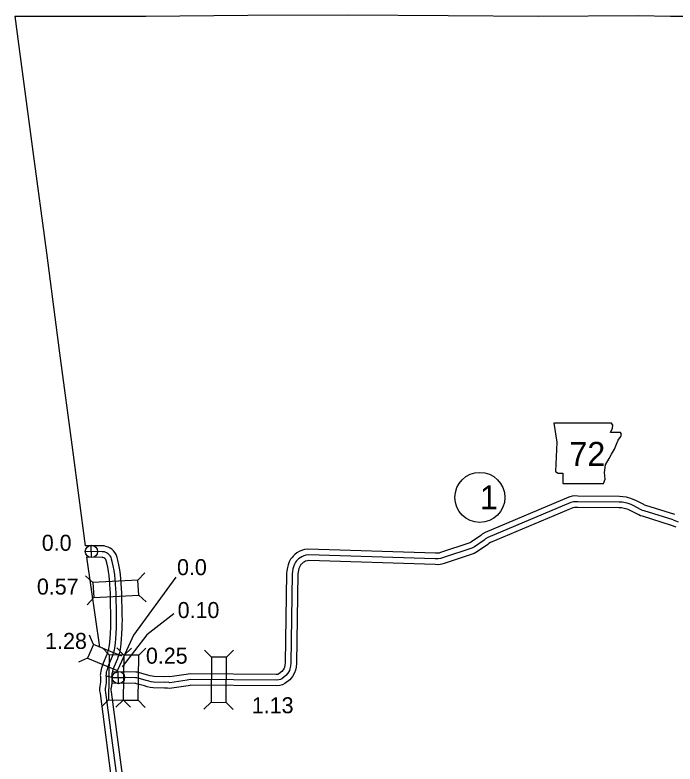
# Model space of a CAD drawing. Extents: x -83719 to 153526, y -11835 to 11446.
# Drawn here: x 4593 to 5173, y 640 to 1298 of the extents above; entities that cross this region are included whole.
import ezdxf

# ---------------------------------------------------------------- set-up
doc = ezdxf.new("R2010")
doc.units = 0
for name, color, linetype in [('Level 1', 7, 'Continuous'), ('Level 10', 7, 'Continuous'), ('Level 11', 7, 'Continuous'), ('Level 20', 7, 'Continuous'), ('Level 21', 7, 'Continuous'), ('Level 25', 7, 'Continuous'), ('Level 26', 7, 'Continuous'), ('Level 27', 7, 'Continuous'), ('Level 58', 7, 'Continuous'), ('Level 59', 7, 'Continuous')]:
    doc.layers.add(name, color=color, linetype=linetype)

msp = doc.modelspace()

# ---------------------------------------------------------------- linework, layer by layer
at = {"layer": 'Level 1'}
for points in [[(4592.57, 1296.72), (4618.6, 1296.58), (4707.68, 1296.79), (4797.1, 1297.56), (4885.06, 1297.71), (4973.31, 1297.35), (5052.63, 1296.71), (5140.42, 1297.23), (5168.78, 1296.64)], [(4592.57, 1296.72), (4596.61, 1265.66), (4608.36, 1177.79), (4620.21, 1088.85), (4631.76, 1000.62), (4642.99, 915.69), (4654.12, 831.45)], [(5168.78, 1296.64), (5226.81, 1296.75), (5260.38, 1297.27)], [(4655.51, 821.38), (4666.91, 742.45)]]:
    msp.add_lwpolyline(points, dxfattribs=at)
at = {"layer": 'Level 10'}
for points in [[(5172.59, 858.89), (5147.05, 866.87), (5145.91, 867.22), (5145.14, 867.57), (5138.17, 871.22), (5135.99, 872.18), (5133.87, 873), (5131.93, 873.58), (5130.01, 874.02), (5126.86, 874.57), (5123.79, 874.82), (5087.35, 875.15), (5084.66, 875.17), (5082.34, 874.98), (5079.45, 874.04), (5005.78, 843.1), (5003.19, 841.52), (5001.95, 840.47), (4993.79, 834.84), (4992.95, 834.33), (4992.32, 834.04), (4966.63, 825.46), (4965.33, 825.02), (4964.16, 824.85), (4962.13, 824.89), (4850.05, 828.59), (4847.07, 828.04), (4844.54, 827.18), (4842.44, 826.32), (4840.42, 825.1), (4838.39, 823.66), (4837.09, 822.37), (4836.05, 821.24), (4834.85, 819.53), (4833.68, 817.35), (4832.66, 814.66), (4831.95, 812.32), (4831.44, 809.47), (4831.3, 807.09), (4830.09, 728.98), (4829.77, 726.45), (4829.39, 724.62), (4829.14, 723.89), (4828.3, 722.47), (4827.07, 720.96), (4824.36, 718.81), (4823.97, 718.6), (4823.47, 718.46), (4821.99, 718.29), (4746.79, 718.91), (4744.73, 718.7), (4743.11, 718.38), (4728.79, 716.22), (4727.63, 716.49), (4723.94, 716.43), (4714.8, 716.67), (4713.04, 716.9), (4711.4, 717.25), (4709.37, 717.88), (4702.08, 719.96), (4700.53, 720.34), (4698.76, 720.5), (4678.51, 720.81)], [(5169.6, 849.34), (5144.08, 857.32), (5142.37, 857.85), (5140.75, 858.58), (5133.84, 862.21), (5132.17, 862.94), (5130.63, 863.54), (5129.38, 863.91), (5128.04, 864.22), (5125.6, 864.64), (5123.34, 864.82), (5087.28, 865.15), (5085.04, 865.16), (5084.31, 865.1), (5082.93, 864.66), (5010.36, 834.18), (5009.07, 833.39), (5008.03, 832.52), (4999.22, 826.44), (4997.66, 825.49), (4996.02, 824.73), (4969.83, 815.99), (4967.66, 815.25), (4964.77, 814.84), (4961.87, 814.89), (4850.81, 818.56), (4849.6, 818.34), (4848.05, 817.81), (4846.95, 817.36), (4845.9, 816.73), (4844.85, 815.98), (4844.29, 815.42), (4843.85, 814.95), (4843.38, 814.28), (4842.8, 813.2), (4842.13, 811.43), (4841.69, 809.97), (4841.39, 808.29), (4841.3, 806.74), (4840.08, 728.27), (4839.64, 724.8), (4839.06, 722.03), (4838.29, 719.7), (4836.52, 716.73), (4834.13, 713.8), (4829.89, 710.44), (4827.74, 709.27), (4825.38, 708.62), (4822.53, 708.28), (4747.26, 708.9), (4746.19, 708.79), (4744.81, 708.53), (4728.41, 706.05), (4726.58, 706.47), (4723.88, 706.43), (4714.05, 706.69), (4711.36, 707.03), (4708.86, 707.57), (4706.51, 708.29), (4699.5, 710.29), (4698.87, 710.45), (4698.24, 710.51), (4677.68, 710.82)], [(5169.41, 849.41), (5173.27, 848.03)], [(4677.7, 716.2), (4677.98, 718.37), (4678.1, 719.54), (4678.26, 720.25), (4678.63, 721.43), (4679.01, 722.79), (4679.82, 725.04), (4682.86, 732.47), (4683.37, 733.78), (4683.72, 734.87), (4684.15, 736.23), (4684.59, 737.72), (4684.89, 738.88), (4685.25, 740.71), (4685.92, 745.37), (4686.18, 749.71), (4686.37, 753.73), (4686.83, 759.33), (4686.88, 762.21), (4686.94, 766.32), (4686.82, 770.48), (4686.74, 773.93), (4686.66, 778.07), (4686.55, 782.16), (4686.5, 786.14), (4686.42, 790.21), (4686.23, 793.82), (4686.01, 798.19), (4685.62, 802.38), (4685.24, 806.29), (4684.8, 810.39), (4683.89, 814.8), (4682.95, 818.74), (4682.34, 821.19), (4681.52, 823.65), (4680.32, 825.5), (4679.07, 827.02), (4677.67, 828.32), (4676.1, 829.32), (4674.58, 830.16), (4672.57, 830.82), (4670.82, 831.24), (4669.16, 831.25), (4654.12, 831.45)], [(4667.78, 717.5), (4668.05, 719.52), (4668.21, 721.15), (4668.6, 722.85), (4669.04, 724.26), (4669.47, 725.83), (4670.48, 728.64), (4673.57, 736.18), (4673.94, 737.14), (4674.2, 737.91), (4674.58, 739.15), (4674.95, 740.38), (4675.13, 741.08), (4675.39, 742.39), (4675.96, 746.39), (4676.2, 750.25), (4676.39, 754.37), (4676.84, 759.83), (4676.88, 762.36), (4676.94, 766.25), (4676.82, 770.22), (4676.74, 773.71), (4676.66, 777.84), (4676.55, 781.96), (4676.5, 785.98), (4676.42, 789.85), (4676.24, 793.31), (4676.04, 797.48), (4675.67, 801.43), (4675.29, 805.26), (4674.91, 808.84), (4674.13, 812.64), (4673.24, 816.38), (4672.73, 818.4), (4672.44, 819.28), (4672.25, 819.57), (4671.78, 820.14), (4671.53, 820.37), (4670.98, 820.72), (4670.56, 820.96), (4669.86, 821.18), (4669.61, 821.24), (4669.07, 821.25), (4655.51, 821.43)]]:
    msp.add_lwpolyline(points, dxfattribs=at)
at = {"layer": 'Level 11'}
for points in [[(4667.74, 716.84), (4667.74, 711.59), (4667.14, 708.24), (4666.91, 706.17), (4666.99, 703.99), (4667.32, 701.79), (4678.97, 613.22)], [(4677.74, 716.85), (4677.74, 710.7), (4677.04, 706.79), (4676.93, 705.8), (4676.96, 704.91), (4677.22, 703.17), (4688.86, 614.74)]]:
    msp.add_lwpolyline(points, dxfattribs=at)
at = {"layer": 'Level 20'}
for p, q in [((4661.13, 799.24), (4654.61, 805.15)), ((4700.68, 801.2), (4706.59, 807.73)), ((4661.79, 786.06), (4655.88, 779.53)), ((4701.34, 788.02), (4707.86, 782.11)), ((4661.45, 744.81), (4658.05, 752.93)), ((4661.45, 744.81), (4656.44, 732.6)), ((4686.43, 734.58), (4661.45, 744.81)), ((4675.39, 735.66), (4669.26, 741.98)), ((4688.17, 735.46), (4682.04, 741.78)), ((4688.59, 735.46), (4694.91, 741.59)), ((4701.37, 735.26), (4707.69, 741.39)), ((4765.19, 733.56), (4759.02, 739.83)), ((4778.39, 733.45), (4784.66, 739.62)), ((4656.44, 732.6), (4648.33, 729.2)), ((4656.44, 732.6), (4681.87, 722.18)), ((4674.79, 696.06), (4668.47, 689.94)), ((4687.57, 695.87), (4681.25, 689.74)), ((4687.99, 695.86), (4694.11, 689.55)), ((4700.77, 695.67), (4706.89, 689.35)), ((4764.86, 693.96), (4758.59, 687.79)), ((4778.06, 693.85), (4784.24, 687.58))]:
    msp.add_line(p, q, dxfattribs=at)
for points in [[(4700.68, 801.2), (4661.13, 799.24), (4661.79, 786.06), (4701.34, 788.02)], [(4687.99, 695.86), (4688.59, 735.46), (4675.39, 735.66), (4674.79, 696.06)], [(4688.17, 735.46), (4687.57, 695.87), (4700.77, 695.67), (4701.37, 735.26)], [(4778.06, 693.85), (4778.39, 733.45), (4765.19, 733.56), (4764.86, 693.96)]]:
    msp.add_lwpolyline(points, close=True, dxfattribs=at)
at = {"layer": 'Level 21'}
msp.add_lwpolyline([(5066.25, 939.28), (5068.79, 922.37), (5067.66, 896.71), (5069.92, 895.3), (5074.15, 895.3), (5074.15, 886.27), (5109.68, 886.27), (5111.37, 889.94), (5110.8, 895.86), (5111.65, 902.63), (5114.75, 907.99), (5116.73, 911.93), (5119.55, 916.16), (5121.24, 920.67), (5122.65, 924.34), (5125.18, 927.44), (5125.75, 929.41), (5124.62, 930.82), (5115.88, 930.82), (5117.85, 934.77), (5118.14, 937.31), (5116.97, 939.26)], close=True, dxfattribs=at)
at = {"layer": 'Level 25'}
for points in [[(4733.9, 803.95), (4696.61, 752.86), (4681.4, 719.6)], [(4732.29, 771.74), (4708.5, 753.27), (4686.76, 724.95)]]:
    msp.add_lwpolyline(points, dxfattribs=at)
at = {"layer": 'Level 26'}
for p, q in [((4659.91, 821.02), (4659.66, 831.87)), ((4654.36, 826.32), (4665.2, 826.57)), ((4683.61, 710.2), (4683.36, 721.04)), ((4678.06, 715.49), (4688.91, 715.74))]:
    msp.add_line(p, q, dxfattribs=at)
for centre in [(4659.78, 826.44), (4683.49, 715.62)]:
    msp.add_circle(centre, 5.43, dxfattribs=at)
at = {"layer": 'Level 27'}
msp.add_circle((5001.19, 873.94), 22, dxfattribs=at)
at = {"layer": 'Level 59'}
for points in [[(5171.1, 854.12), (5145.57, 862.09), (5144.14, 862.53), (5142.94, 863.07), (5136, 866.71), (5134.08, 867.56), (5132.25, 868.27), (5130.65, 868.74), (5129.02, 869.12), (5126.23, 869.6), (5123.57, 869.82), (5087.32, 870.15), (5084.85, 870.17), (5083.32, 870.04), (5081.19, 869.35), (5008.07, 838.64), (5006.13, 837.45), (5004.99, 836.49), (4996.51, 830.64), (4995.31, 829.91), (4994.17, 829.38), (4968.23, 820.72), (4966.5, 820.13), (4964.46, 819.84), (4962, 819.89), (4850.43, 823.58), (4848.33, 823.19), (4846.3, 822.5), (4844.7, 821.84), (4843.16, 820.91), (4841.62, 819.82), (4840.69, 818.89), (4839.95, 818.1), (4839.11, 816.9), (4838.24, 815.27), (4837.4, 813.04), (4836.82, 811.15), (4836.41, 808.88), (4836.3, 806.91), (4835.08, 728.62), (4834.7, 725.62), (4834.23, 723.33), (4833.72, 721.79), (4832.41, 719.6), (4830.6, 717.38), (4827.12, 714.63), (4825.86, 713.93), (4824.42, 713.54), (4822.26, 713.29), (4747.03, 713.9), (4745.46, 713.75), (4743.96, 713.45), (4728.6, 711.14), (4727.11, 711.48), (4723.91, 711.43), (4714.42, 711.68), (4712.2, 711.96), (4710.13, 712.41), (4707.94, 713.09), (4700.79, 715.13), (4699.7, 715.4), (4698.5, 715.51), (4677.79, 715.82), (4676.4, 716.06), (4674.8, 716.6), (4673.84, 716.74), (4672.74, 716.85)], [(5171.1, 854.12), (5175.3, 852.61)], [(4672.74, 716.85), (4673.01, 718.95), (4673.15, 720.35), (4673.43, 721.55), (4673.83, 722.85), (4674.24, 724.31), (4675.15, 726.84), (4678.22, 734.33), (4678.66, 735.46), (4678.96, 736.39), (4679.37, 737.69), (4679.77, 739.05), (4680.01, 739.98), (4680.32, 741.55), (4680.94, 745.88), (4681.19, 749.98), (4681.38, 754.05), (4681.84, 759.58), (4681.88, 762.28), (4681.94, 766.28), (4681.82, 770.35), (4681.74, 773.82), (4681.66, 777.96), (4681.55, 782.06), (4681.5, 786.06), (4681.42, 790.03), (4681.24, 793.57), (4681.03, 797.84), (4680.65, 801.91), (4680.27, 805.78), (4679.85, 809.61), (4679.01, 813.72), (4678.09, 817.56), (4677.54, 819.8), (4676.98, 821.47), (4676.29, 822.54), (4675.43, 823.58), (4674.6, 824.35), (4673.54, 825.02), (4672.57, 825.56), (4671.21, 826), (4670.21, 826.24), (4669.12, 826.25), (4654.78, 826.44)], [(4672.74, 716.85), (4672.74, 711.15), (4672.09, 707.52), (4671.92, 705.98), (4671.98, 704.45), (4672.27, 702.48), (4683.92, 613.98)]]:
    msp.add_lwpolyline(points, dxfattribs=at)

# ---------------------------------------------------------------- texts
at = {"layer": 'Level 21'}
msp.add_text('72', height=21.12, dxfattribs=at).set_placement((5079.95, 901.55))
at = {"layer": 'Level 25'}
for p in [(4616.13, 827.02), (4735.01, 805.63)]:
    msp.add_text('0.0', height=14.08, dxfattribs=at).set_placement(p)
at = {"layer": 'Level 27'}
msp.add_text('1', height=21.12, dxfattribs=at).set_placement((5001.19, 863.38))
at = {"layer": 'Level 58'}
for s, p in [('0.57', (4611.85, 788.56)), ('0.10', (4735.56, 767.94)), ('1.28', (4619.13, 740.82)), ('0.25', (4707.67, 727.85)), ('1.13', (4800.77, 684.3))]:
    msp.add_text(s, height=14.08, dxfattribs=at).set_placement(p)

doc.saveas('drawing.dxf')
